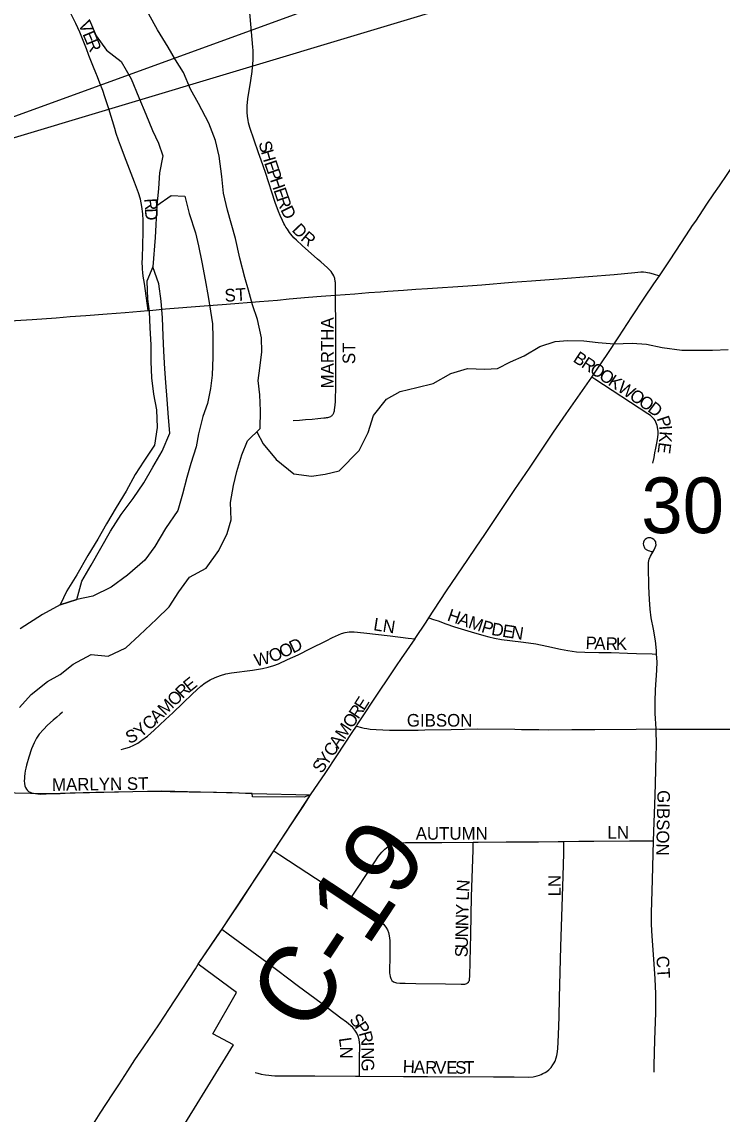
# Model space of a CAD drawing. Extents: x 0 to 34, y 0 to 22.
# Drawn here: x 5.4766 to 5.7399, y 17.9272 to 18.3375 of the extents above; entities that cross this region are included whole.
import ezdxf

# ---------------------------------------------------------------- set-up
doc = ezdxf.new("R2010")
doc.units = 0
for name, color, linetype in [('GM_X_City_Street', 7, 'Continuous'), ('GM_X_City_Street_Text', 7, 'Continuous'), ('GM_X_Corporation', 7, 'Continuous'), ('GM_X_County_Road', 7, 'Continuous'), ('GM_X_County_Road_Text', 7, 'Continuous'), ('GM_X_Major_River', 7, 'Continuous'), ('GM_X_Minor_River', 7, 'Continuous'), ('GM_X_Section_Text', 7, 'Continuous'), ('SH_Text', 7, 'Continuous')]:
    doc.layers.add(name, color=color, linetype=linetype)

msp = doc.modelspace()

# ---------------------------------------------------------------- linework, layer by layer
at = {"layer": 'GM_X_City_Street'}
for points in [[(5.5241, 18.2291), (5.52265, 18.23923), (5.52224, 18.242), (5.52208, 18.24334), (5.52197, 18.24459), (5.5219, 18.2456), (5.52186, 18.2468), (5.52189, 18.24911), (5.52205, 18.25337), (5.52224, 18.25887), (5.52224, 18.26291), (5.5221, 18.26539), (5.52173, 18.26816), (5.52115, 18.2709), (5.52045, 18.27328), (5.51893, 18.27736), (5.51578, 18.28547), (5.51369, 18.29105), (5.51295, 18.29311), (5.5121, 18.2956), (5.51151, 18.29741), (5.50923, 18.30487), (5.50778, 18.3094), (5.50699, 18.31178), (5.50593, 18.31452), (5.50499, 18.31689), (5.50437, 18.31833), (5.50353, 18.32051), (5.5018, 18.32486), (5.50088, 18.32737), (5.49833, 18.33365), (5.4969, 18.33692), (5.49492, 18.34098)], [(5.5945, 18.23484), (5.59451, 18.23756), (5.59451, 18.23833), (5.5945, 18.23882), (5.59445, 18.23961), (5.5944, 18.23999), (5.59435, 18.24036), (5.5943, 18.24064), (5.59424, 18.24097), (5.5942, 18.24113), (5.5941, 18.24147), (5.59398, 18.24177), (5.59385, 18.24209), (5.59355, 18.2427), (5.59329, 18.24315), (5.59291, 18.2437), (5.59255, 18.24414), (5.59154, 18.24518), (5.58897, 18.24738), (5.58779, 18.24839), (5.58192, 18.25348), (5.57981, 18.25548), (5.57889, 18.25641), (5.57775, 18.25776), (5.57722, 18.25845), (5.57644, 18.25959), (5.57588, 18.26046), (5.57547, 18.26117), (5.57514, 18.26178), (5.57454, 18.26296), (5.57372, 18.26481), (5.57313, 18.26625), (5.57188, 18.26968), (5.56813, 18.28088), (5.56653, 18.28554), (5.5656, 18.28833), (5.56396, 18.29311), (5.56236, 18.29791), (5.56184, 18.29959), (5.56164, 18.3006), (5.56151, 18.30118), (5.56138, 18.30215), (5.56129, 18.30351), (5.56127, 18.30454), (5.56133, 18.30595), (5.56156, 18.30859), (5.56265, 18.31552), (5.56315, 18.3189), (5.56335, 18.32052), (5.56356, 18.32317), (5.56361, 18.32555), (5.56357, 18.32674), (5.56349, 18.32806), (5.56212, 18.34246)], [(5.71633, 18.24212), (5.71758, 18.24394), (5.72032, 18.24807), (5.72432, 18.25431), (5.72785, 18.25964), (5.72875, 18.26101), (5.72992, 18.26266), (5.73413, 18.26909), (5.73677, 18.27292), (5.73887, 18.27599), (5.74469, 18.28443), (5.74519, 18.28517)], [(5.5945, 18.23484), (5.60182, 18.23537), (5.60708, 18.23586), (5.61142, 18.23616), (5.61421, 18.23638), (5.62009, 18.23678), (5.62474, 18.23712), (5.62907, 18.23741), (5.64426, 18.23842), (5.64953, 18.23875), (5.66087, 18.23969), (5.66814, 18.24029), (5.67994, 18.24116), (5.69923, 18.2426), (5.70708, 18.24341), (5.70929, 18.24357), (5.71026, 18.24358), (5.71113, 18.2435), (5.71181, 18.24339), (5.7126, 18.2432), (5.71387, 18.24284), (5.71633, 18.24212)], [(5.6909, 18.20403), (5.69291, 18.20701), (5.69689, 18.21292), (5.70097, 18.21915), (5.70589, 18.2267), (5.7105, 18.23373), (5.71423, 18.23908), (5.71633, 18.24212)], [(5.5241, 18.2291), (5.52472, 18.22915), (5.53059, 18.22966), (5.54515, 18.23083), (5.55352, 18.23145), (5.56591, 18.23242), (5.57271, 18.23301), (5.57704, 18.23347), (5.58439, 18.2341), (5.58913, 18.23445), (5.5945, 18.23484)], [(5.57854, 18.18775), (5.58097, 18.18795), (5.58325, 18.18812), (5.58577, 18.18831), (5.58784, 18.18849), (5.5901, 18.18872), (5.59071, 18.18878), (5.59112, 18.18884), (5.59136, 18.18888), (5.59165, 18.18894), (5.59198, 18.18903), (5.59239, 18.18917), (5.59269, 18.18931), (5.59294, 18.18947), (5.59322, 18.18969), (5.59341, 18.18987), (5.59352, 18.19), (5.59362, 18.19016), (5.59375, 18.19039), (5.59387, 18.19064), (5.59393, 18.1908), (5.59401, 18.19107), (5.59409, 18.1914), (5.59418, 18.19181), (5.5943, 18.1927), (5.59439, 18.19349), (5.59449, 18.19495), (5.59453, 18.19606), (5.59463, 18.19981), (5.59463, 18.20582), (5.59461, 18.21054), (5.59467, 18.22192), (5.5945, 18.23484)], [(5.44904, 18.22389), (5.45161, 18.22402), (5.45503, 18.22416), (5.46434, 18.22473), (5.46992, 18.22503), (5.48046, 18.22569), (5.48945, 18.22633), (5.4947, 18.22678), (5.50059, 18.22726), (5.50863, 18.22787), (5.51544, 18.22838), (5.5241, 18.2291)], [(5.62962, 18.11358), (5.63153, 18.11646), (5.63629, 18.12372), (5.64421, 18.13558), (5.64738, 18.14014), (5.65064, 18.1449), (5.66194, 18.16189), (5.66743, 18.16992), (5.67367, 18.1792), (5.67642, 18.18338), (5.68117, 18.1903), (5.6909, 18.20403)], [(5.71374, 18.17176), (5.71425, 18.17393), (5.71457, 18.17559), (5.71496, 18.17737), (5.71544, 18.17982), (5.71564, 18.18145), (5.71579, 18.18263), (5.71575, 18.18358), (5.71569, 18.18452), (5.7154, 18.18584), (5.71496, 18.18711), (5.71464, 18.18778), (5.71425, 18.18833), (5.71373, 18.18892), (5.71295, 18.18959), (5.71192, 18.19027), (5.69206, 18.20327), (5.6909, 18.20403)], [(5.71524, 18.10004), (5.71516, 18.10133), (5.71481, 18.10505), (5.71404, 18.10937), (5.71323, 18.1136), (5.71278, 18.11693), (5.71253, 18.12046), (5.71227, 18.12542), (5.71212, 18.13288), (5.71217, 18.13443), (5.7124, 18.13564), (5.71287, 18.13679), (5.71435, 18.13916), (5.71473, 18.14), (5.71495, 18.14072), (5.71503, 18.14108), (5.71499, 18.14172), (5.71487, 18.14216), (5.71458, 18.14264), (5.71414, 18.14306), (5.71359, 18.14348), (5.71299, 18.14368), (5.71242, 18.14372), (5.7119, 18.14364), (5.71138, 18.14344), (5.71086, 18.14308), (5.7105, 18.14268), (5.71026, 18.14208), (5.71022, 18.1414), (5.7103, 18.14092), (5.7104, 18.14058), (5.7105, 18.14028), (5.71065, 18.13998), (5.71082, 18.13972), (5.71096, 18.13956), (5.71115, 18.13939), (5.71134, 18.13925), (5.71154, 18.13912), (5.71175, 18.13901), (5.71203, 18.13891), (5.71259, 18.13875), (5.71319, 18.13859), (5.71351, 18.13851)], [(5.6244, 18.10575), (5.62446, 18.10583), (5.62862, 18.11206), (5.62962, 18.11358)], [(5.62962, 18.11358), (5.63132, 18.11303), (5.6331, 18.11246), (5.63602, 18.11134), (5.63928, 18.11027), (5.64553, 18.10835), (5.65033, 18.10698), (5.6522, 18.10652), (5.65427, 18.10604), (5.65689, 18.10551), (5.66005, 18.10506), (5.66524, 18.10443), (5.66986, 18.1038), (5.67391, 18.10298), (5.67905, 18.10186), (5.68189, 18.10134), (5.68506, 18.10086), (5.68818, 18.10068), (5.69349, 18.1006), (5.69815, 18.10057), (5.70434, 18.10036), (5.70772, 18.10021), (5.71353, 18.10008), (5.71524, 18.10004)], [(5.51387, 18.06421), (5.5157, 18.06471), (5.51703, 18.0651), (5.51874, 18.06579), (5.5202, 18.06655), (5.52172, 18.06763), (5.52378, 18.06918), (5.52635, 18.07143), (5.53063, 18.07543), (5.5333, 18.07793), (5.53714, 18.08154), (5.54069, 18.08504), (5.54382, 18.08796), (5.54554, 18.0892), (5.54736, 18.09033), (5.54926, 18.09126), (5.55127, 18.09197), (5.55333, 18.09253), (5.55543, 18.09295), (5.55843, 18.09337), (5.56026, 18.0936), (5.56332, 18.09401), (5.56702, 18.09458), (5.56916, 18.09508), (5.57129, 18.09569), (5.57306, 18.09635), (5.57646, 18.09795), (5.58042, 18.09979), (5.58513, 18.10217), (5.59096, 18.10498), (5.5934, 18.10625), (5.59673, 18.10771), (5.59817, 18.10813), (5.59964, 18.10832), (5.60146, 18.10835), (5.60514, 18.10799), (5.61502, 18.10681), (5.62183, 18.10604), (5.6244, 18.10575)], [(5.60239, 18.07298), (5.60265, 18.07337), (5.60418, 18.07567), (5.60621, 18.07874), (5.60784, 18.08125), (5.61742, 18.09564), (5.61935, 18.09841), (5.6244, 18.10575)], [(5.71506, 18.07188), (5.71473, 18.07774), (5.71471, 18.0822), (5.71481, 18.08654), (5.71536, 18.09397), (5.71544, 18.09707), (5.71524, 18.10004)], [(5.49187, 18.07821), (5.49086, 18.07733), (5.48974, 18.07636), (5.48832, 18.07518), (5.48623, 18.07334), (5.48478, 18.07173), (5.48313, 18.0699), (5.4821, 18.06836), (5.48123, 18.06673), (5.48027, 18.06445), (5.47916, 18.06123), (5.47836, 18.05825), (5.47806, 18.05716), (5.47783, 18.05621), (5.47769, 18.05517), (5.47757, 18.05404), (5.47755, 18.05323), (5.47752, 18.05245), (5.4776, 18.05138), (5.47775, 18.05055), (5.47795, 18.04994), (5.47831, 18.04925), (5.47868, 18.04879), (5.47914, 18.04843), (5.47966, 18.04813), (5.48021, 18.04793), (5.48168, 18.04762), (5.48352, 18.04744), (5.48572, 18.04745), (5.491, 18.04769), (5.49473, 18.04786), (5.50436, 18.04813), (5.51835, 18.04844), (5.52612, 18.04849), (5.53234, 18.04844), (5.53947, 18.04831), (5.54971, 18.04811), (5.55561, 18.04795), (5.56315, 18.04758), (5.58514, 18.04707)], [(5.58514, 18.04707), (5.59093, 18.05554), (5.59501, 18.06178), (5.60078, 18.07058), (5.60239, 18.07298)], [(5.60239, 18.07298), (5.60422, 18.07248), (5.60531, 18.07223), (5.60633, 18.07205), (5.60757, 18.07186), (5.60976, 18.07164), (5.61476, 18.07143), (5.61912, 18.07139), (5.62564, 18.07147), (5.62812, 18.07155), (5.63805, 18.07174), (5.64799, 18.07187), (5.66196, 18.07175), (5.66442, 18.0717), (5.67093, 18.07164), (5.67466, 18.0716), (5.68335, 18.07167), (5.69205, 18.07163), (5.70759, 18.07181), (5.71506, 18.07188)], [(5.71408, 18.02985), (5.71474, 18.04699), (5.71483, 18.05133), (5.71505, 18.06184), (5.71515, 18.06556), (5.71506, 18.07188)], [(5.71506, 18.07188), (5.71629, 18.07185), (5.72405, 18.07185), (5.72992, 18.07182), (5.73643, 18.07184), (5.74045, 18.0718), (5.75163, 18.07186), (5.75659, 18.07188), (5.76, 18.07189), (5.76465, 18.07186), (5.76681, 18.07182), (5.77116, 18.07181), (5.77726, 18.07179)], [(5.59965, 18.00744), (5.60125, 18.00983), (5.60744, 18.01912), (5.61071, 18.02407), (5.61187, 18.02557), (5.61299, 18.02673), (5.61428, 18.02772), (5.61543, 18.02833), (5.61698, 18.02887), (5.61857, 18.02916), (5.62079, 18.02927), (5.63446, 18.02928), (5.64632, 18.02939)], [(5.59965, 18.00744), (5.60784, 18.00201), (5.61115, 17.99972), (5.61252, 17.99855), (5.61348, 17.99744), (5.61405, 17.99644), (5.61446, 17.99536), (5.61473, 17.99421), (5.61489, 17.99239), (5.61492, 17.98619), (5.61477, 17.98119), (5.61482, 17.98012), (5.61491, 17.97957), (5.61502, 17.97888), (5.61528, 17.97809), (5.61571, 17.97741), (5.61633, 17.97692), (5.61738, 17.97652), (5.61873, 17.97643), (5.6207, 17.97636), (5.62467, 17.97626), (5.63586, 17.9761), (5.64176, 17.97594), (5.64311, 17.97602), (5.64382, 17.97625), (5.64415, 17.97645), (5.64445, 17.97672), (5.64469, 17.97707), (5.64485, 17.97743), (5.64494, 17.97779), (5.64504, 17.9791), (5.64522, 17.98969), (5.64533, 17.99465), (5.64569, 18.00896), (5.64622, 18.02637), (5.64632, 18.02939)], [(5.60353, 17.94143), (5.62002, 17.94131), (5.62903, 17.94129), (5.65389, 17.94117), (5.66165, 17.94117), (5.66694, 17.94111), (5.6688, 17.94124), (5.67032, 17.94154), (5.67119, 17.94185), (5.67178, 17.94206), (5.67251, 17.94241), (5.67329, 17.94281), (5.67393, 17.94324), (5.67471, 17.94383), (5.67559, 17.94466), (5.67627, 17.94564), (5.6767, 17.94642), (5.67703, 17.94713), (5.67744, 17.94832), (5.67769, 17.94916), (5.67784, 17.94979), (5.67805, 17.95165), (5.67829, 17.95692), (5.67853, 17.96375), (5.67876, 17.97089), (5.67924, 17.99015), (5.67955, 18.00133), (5.68013, 18.01654), (5.68032, 18.02523), (5.68033, 18.02648), (5.68035, 18.02962)], [(5.64632, 18.02939), (5.64813, 18.02941), (5.6587, 18.02943), (5.67081, 18.02943), (5.67825, 18.02958), (5.68035, 18.02962)], [(5.68035, 18.02962), (5.68602, 18.02973), (5.69161, 18.02977), (5.70497, 18.02989), (5.70808, 18.02988), (5.71211, 18.02986), (5.71408, 18.02985)], [(5.71431, 17.94297), (5.71436, 17.94544), (5.71458, 17.95505), (5.71498, 17.96529), (5.71496, 17.97241), (5.71472, 17.97797), (5.71415, 17.98539), (5.71351, 17.99407), (5.71332, 17.99843), (5.71335, 18.00279), (5.71364, 18.01514), (5.71408, 18.02985)], [(5.57133, 18.02611), (5.57358, 18.02463), (5.5837, 18.01794), (5.59384, 18.01129), (5.59965, 18.00744)], [(5.60353, 17.94143), (5.60355, 17.94481), (5.60357, 17.94791), (5.60361, 17.95323), (5.60354, 17.95414), (5.60341, 17.95515), (5.60308, 17.95641), (5.60254, 17.95761), (5.60181, 17.9587), (5.60096, 17.95968), (5.60023, 17.96033), (5.59943, 17.96104), (5.59861, 17.96168), (5.59655, 17.96323), (5.58908, 17.9688), (5.58063, 17.97513), (5.56873, 17.98412), (5.55419, 17.99476), (5.55177, 17.99653)], [(5.56436, 17.94283), (5.56533, 17.94253), (5.5665, 17.94219), (5.56816, 17.9419), (5.56943, 17.94176), (5.57041, 17.94166), (5.57167, 17.9416), (5.57559, 17.94156), (5.58678, 17.94158), (5.602, 17.94144), (5.60353, 17.94143)]]:
    msp.add_lwpolyline(points, dxfattribs=at)
at = {"layer": 'GM_X_Corporation'}
msp.add_lwpolyline([(5.53587, 17.92022), (5.55613, 17.95317), (5.54835, 17.95729), (5.55732, 17.97285), (5.54292, 17.9835), (5.55104, 17.99546), (5.57133, 18.02611), (5.58514, 18.04707), (5.58278, 18.04631), (5.56329, 18.04644), (5.56315, 18.04758), (5.52923, 18.04847), (5.48572, 18.04745), (5.46805, 18.04787)], dxfattribs=at)
at = {"layer": 'GM_X_County_Road'}
for points in [[(5.57133, 18.02611), (5.57859, 18.03706), (5.58231, 18.04279), (5.58514, 18.04707)], [(5.55177, 17.99653), (5.55434, 18.00025), (5.55913, 18.0075), (5.56353, 18.01426), (5.56727, 18.01998), (5.57133, 18.02611)], [(5.54292, 17.98349), (5.5503, 17.99439), (5.55177, 17.99653)], [(5.50289, 17.92254), (5.50609, 17.9275), (5.50842, 17.93117), (5.51081, 17.9348), (5.513, 17.93818), (5.51638, 17.94339), (5.51907, 17.94757), (5.5224, 17.95245), (5.52804, 17.96066), (5.53028, 17.96402), (5.53182, 17.96642), (5.54183, 17.98176), (5.54292, 17.98349)]]:
    msp.add_lwpolyline(points, dxfattribs=at)
at = {"layer": 'GM_X_Major_River'}
msp.add_line((5.49098, 18.11849), (5.49725, 18.12053), dxfattribs=at)
for points in [[(5.48621, 18.08969), (5.49098, 18.09231), (5.49594, 18.09625), (5.5026, 18.09981), (5.50905, 18.09919), (5.51571, 18.10236), (5.52087, 18.10707), (5.52718, 18.11309), (5.53195, 18.1178), (5.5356, 18.12346), (5.53962, 18.12894), (5.54591, 18.1323), (5.5507, 18.13891), (5.55378, 18.14533), (5.55534, 18.15044), (5.55501, 18.1569), (5.55619, 18.16334), (5.55737, 18.16864), (5.55931, 18.17489), (5.56144, 18.18019), (5.56621, 18.18471), (5.56626, 18.19135), (5.56611, 18.19742), (5.56539, 18.20274), (5.566, 18.20748), (5.5668, 18.21354), (5.56665, 18.21885), (5.56518, 18.2257), (5.56332, 18.23121), (5.56185, 18.23673), (5.56036, 18.24148), (5.55852, 18.24871), (5.55686, 18.25612), (5.55391, 18.26677), (5.55243, 18.27323), (5.55172, 18.2795), (5.55083, 18.28709), (5.54935, 18.29299), (5.54693, 18.29946), (5.543, 18.30689), (5.54, 18.31222), (5.53739, 18.3185), (5.53439, 18.32327), (5.53158, 18.32804), (5.52764, 18.33452), (5.52427, 18.34042)], [(5.50206, 18.33813), (5.50448, 18.33223), (5.50843, 18.32688), (5.5139, 18.32267), (5.51765, 18.31619), (5.52063, 18.30915), (5.52324, 18.30286), (5.52566, 18.29677), (5.52791, 18.29201), (5.52958, 18.28726), (5.52839, 18.28081), (5.52797, 18.27494), (5.52736, 18.26849), (5.5327, 18.27224), (5.53782, 18.27201), (5.53948, 18.26555), (5.54189, 18.25832), (5.54299, 18.25338), (5.54428, 18.2473), (5.54556, 18.24065), (5.54665, 18.23438), (5.54756, 18.22887), (5.54828, 18.22412), (5.54844, 18.21899), (5.54838, 18.2116), (5.54814, 18.20477), (5.54754, 18.19984), (5.54636, 18.19415), (5.54461, 18.18923), (5.54305, 18.1828), (5.54207, 18.17787), (5.54012, 18.17162), (5.53857, 18.16632), (5.537, 18.16007), (5.53525, 18.15401), (5.53065, 18.14722), (5.52662, 18.14042), (5.52278, 18.13533), (5.51629, 18.12968), (5.51019, 18.12517), (5.50333, 18.12181), (5.49725, 18.12053), (5.49098, 18.11849), (5.48431, 18.11494), (5.47592, 18.1095)], [(5.52586, 18.24554), (5.52354, 18.24006), (5.52388, 18.23341), (5.52441, 18.22867), (5.52475, 18.22259), (5.52508, 18.21614), (5.52503, 18.20988), (5.52537, 18.2038), (5.52608, 18.19772), (5.52718, 18.19183), (5.52751, 18.18519), (5.52651, 18.17856), (5.52248, 18.17252), (5.51922, 18.16742), (5.51576, 18.16118), (5.51211, 18.15514), (5.50846, 18.14891), (5.5052, 18.14324), (5.50136, 18.13701), (5.49732, 18.12983), (5.49348, 18.12378), (5.49098, 18.11849)], [(5.49725, 18.12053), (5.4992, 18.12735), (5.50266, 18.13339), (5.50996, 18.14624), (5.51399, 18.15247), (5.5184, 18.15851), (5.52243, 18.16436), (5.52588, 18.17021), (5.52934, 18.17626), (5.53224, 18.18307), (5.53171, 18.18895), (5.53119, 18.1956), (5.53067, 18.20205), (5.53033, 18.20718), (5.52999, 18.21382), (5.52966, 18.21952), (5.52952, 18.22635), (5.52899, 18.23262), (5.52809, 18.23907), (5.52586, 18.24554)], [(5.47571, 18.0799), (5.48011, 18.0848), (5.48621, 18.08969)]]:
    msp.add_lwpolyline(points, dxfattribs=at)
at = {"layer": 'GM_X_Minor_River'}
for points in [[(5.52736, 18.26849), (5.5267, 18.25654), (5.52586, 18.24554)], [(5.56498, 18.18354), (5.56731, 18.179), (5.5722, 18.17309), (5.5788, 18.16772), (5.58544, 18.16691), (5.59056, 18.16763), (5.59588, 18.16892), (5.60334, 18.17645), (5.6068, 18.18326), (5.60875, 18.18969), (5.61373, 18.19573), (5.61887, 18.19872), (5.62514, 18.20019), (5.63122, 18.20166), (5.63789, 18.20541), (5.64417, 18.20726), (5.65062, 18.20702), (5.65536, 18.20736), (5.66031, 18.20979), (5.66545, 18.21203), (5.67136, 18.21559), (5.67706, 18.21744), (5.68181, 18.21778), (5.68788, 18.21774), (5.69319, 18.21713), (5.69926, 18.21651), (5.70609, 18.21684), (5.7114, 18.21642), (5.71727, 18.21524), (5.72466, 18.21423), (5.73054, 18.21419), (5.73624, 18.21414), (5.74212, 18.21448)]]:
    msp.add_lwpolyline(points, dxfattribs=at)
at = {"layer": 'SH_Text'}
msp.add_lwpolyline([(9.91391, 19.62604), (5.3499, 18.25689), (9.91668, 19.92045)], close=True, dxfattribs=at)

# ---------------------------------------------------------------- texts
at = {"layer": 'GM_X_City_Street_Text'}
for s, height, rotation, p in [('V', 0.00473, 292.5541, (5.49772, 18.33683)), ('E', 0.00473, 292.5421, (5.49932, 18.33298)), ('R', 0.00473, 292.6707, (5.5006, 18.32989)), ('S', 0.00473, 285.037, (5.56552, 18.29211)), ('H', 0.00473, 286.2127, (5.56641, 18.28879)), ('E', 0.00473, 288.5611, (5.56764, 18.28458)), ('P', 0.00473, 288.9739, (5.56871, 18.28139)), ('H', 0.00473, 288.9672, (5.5698, 18.27824)), ('E', 0.00473, 288.9982, (5.57115, 18.27429)), ('R', 0.00473, 273.7672, (5.52263, 18.27112)), ('R', 0.00473, 288.9726, (5.57224, 18.27114)), ('D', 0.00473, 272.274, (5.52287, 18.26741)), ('D', 0.00473, 296.6002, (5.57372, 18.26696)), ('D', 0.00473, 313.4544, (5.57783, 18.25913)), ('R', 0.00473, 319.6121, (5.58109, 18.25573)), ('ST', 0.004735, 3.5746, (5.55294, 18.23235)), ('MARTHA', 0.004735, 90, (5.59377, 18.1998)), ('ST', 0.004735, 90, (5.60191, 18.20896)), ('B', 0.00473, 326.3571, (5.68348, 18.21012)), ('R', 0.00473, 326.3726, (5.6866, 18.20805)), ('O', 0.00473, 326.3842, (5.68973, 18.20597)), ('O', 0.00473, 326.3705, (5.6932, 18.20366)), ('K', 0.00473, 326.3705, (5.69667, 18.20135)), ('W', 0.00473, 326.3566, (5.70014, 18.19905)), ('O', 0.00473, 326.3842, (5.70465, 18.19604)), ('O', 0.00473, 326.3705, (5.70812, 18.19374)), ('D', 0.00473, 323.235, (5.71153, 18.19147)), ('P', 0.00473, 288.4868, (5.71521, 18.1886)), ('I', 0.00473, 274.9016, (5.71621, 18.18573)), ('K', 0.00473, 266.1728, (5.71638, 18.18384)), ('E', 0.00473, 262.5191, (5.71611, 18.17977)), ('H', 0.00473, 341.1297, (5.6362, 18.1127)), ('A', 0.00473, 341.1297, (5.64015, 18.11135)), ('M', 0.00473, 341.1254, (5.64409, 18.11001)), ('LN', 0.004735, 351.0327, (5.60855, 18.10901)), ('P', 0.00473, 343.603, (5.64903, 18.10832)), ('D', 0.00473, 350.7638, (5.65286, 18.10724)), ('E', 0.00473, 351.0745, (5.657, 18.10656)), ('N', 0.00473, 351.0694, (5.6603, 18.10605)), ('P', 0.00473, 357.5401, (5.68845, 18.10192)), ('A', 0.00473, 357.5383, (5.69178, 18.10178)), ('R', 0.00473, 358.6635, (5.69604, 18.1016)), ('K', 0.00473, 359.9253, (5.69991, 18.10151)), ('O', 0.00473, 21.8512, (5.57054, 18.09678)), ('O', 0.00473, 24.2438, (5.5746, 18.09841)), ('D', 0.00473, 25.6837, (5.57852, 18.10018)), ('W', 0.00473, 13.6651, (5.56457, 18.09527)), ('E', 0.00473, 38.8433, (5.53964, 18.08553)), ('O', 0.00473, 44.0913, (5.534, 18.08014)), ('R', 0.00473, 43.231, (5.53698, 18.08303)), ('M', 0.00473, 44.0943, (5.53041, 18.07666)), ('E', 0.00473, 57.4837, (5.6052, 18.0785)), ('A', 0.00473, 44.0754, (5.52741, 18.07376)), ('O', 0.00473, 56.1062, (5.60073, 18.07182)), ('R', 0.00473, 56.2539, (5.60306, 18.07529)), ('GIBSON', 0.004735, 0, (5.62133, 18.07277)), ('Y', 0.00473, 41.0181, (5.52124, 18.06837)), ('C', 0.00473, 41.2722, (5.52441, 18.07112)), ('M', 0.00473, 56.0674, (5.59793, 18.06767)), ('S', 0.00473, 23.1304, (5.51682, 18.0662)), ('C', 0.00473, 56.0993, (5.59352, 18.0611)), ('A', 0.00473, 56.1038, (5.59561, 18.06421)), ('Y', 0.00473, 56.0907, (5.59119, 18.05764)), ('S', 0.00473, 56.0826, (5.58933, 18.05487)), ('MARLYN ST', 0.004735, 0.7146, (5.48795, 18.0486)), ('GIBSON', 0.004735, 268.8989, (5.71555, 18.04895)), ('AUTUMN', 0.004735, 0, (5.62466, 18.03027)), ('LN', 0.004735, 0, (5.69674, 18.03069)), ('LN', 0.004735, 90, (5.67919, 18.00896)), ('N', 0.00473, 86.2819, (5.64471, 18.01059)), ('L', 0.00473, 87.5947, (5.64458, 18.00729)), ('Y', 0.00473, 88.9569, (5.64448, 18.0019)), ('N', 0.00473, 88.929, (5.6444, 17.99773)), ('N', 0.00473, 88.9508, (5.64432, 17.99356)), ('U', 0.00473, 88.9569, (5.64425, 17.9894)), ('S', 0.00473, 88.9345, (5.64418, 17.98606)), ('CT', 0.004735, 273.1778, (5.71513, 17.98651)), ('S', 0.00473, 309.9315, (5.59948, 17.96249)), ('P', 0.00473, 303.4098, (5.60153, 17.96005)), ('R', 0.00473, 285.6385, (5.60321, 17.95761)), ('L', 0.00473, 278.1417, (5.59573, 17.95567)), ('N', 0.00473, 270.7432, (5.59619, 17.95253)), ('I', 0.00473, 272.4934, (5.60417, 17.95429)), ('N', 0.00473, 270.4809, (5.60426, 17.95225)), ('G', 0.00473, 270, (5.6043, 17.94809)), ('H', 0.00473, 357.4203, (5.6197, 17.94277)), ('A', 0.00473, 357.6284, (5.62388, 17.94258)), ('R', 0.00473, 359.2339, (5.62819, 17.94241)), ('V', 0.00473, 359.9478, (5.632, 17.94236)), ('E', 0.00473, 359.9956, (5.63617, 17.94235)), ('S', 0.00473, 359.9956, (5.63951, 17.94235)), ('T', 0.00473, 359.9956, (5.64284, 17.94235))]:
    msp.add_text(s, height=height, rotation=rotation, dxfattribs=at).set_placement(p)
at = {"layer": 'GM_X_County_Road_Text'}
msp.add_text('C-19', height=0.028409, rotation=56.4039, dxfattribs=at).set_placement((5.5843, 17.95631))
at = {"layer": 'GM_X_Section_Text'}
msp.add_text('30', height=0.020928, rotation=0, dxfattribs=at).set_placement((5.70945, 18.14545))

doc.saveas('drawing.dxf')
